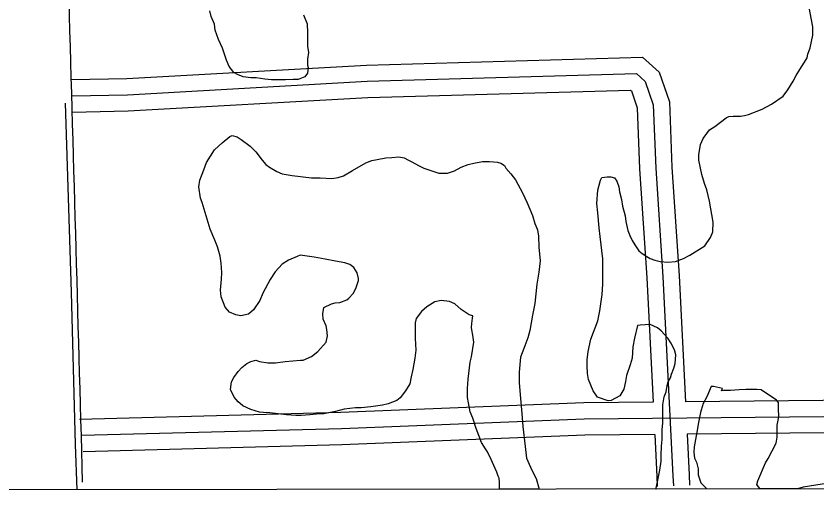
# Model space of a CAD drawing. Extents: x 3313442 to 3351311, y 721974 to 747360.
# Drawn here: x 3332245 to 3332987, y 727351 to 727811 of the extents above; entities that cross this region are included whole.
import ezdxf

# ---------------------------------------------------------------- set-up
doc = ezdxf.new("R2010")
doc.units = 0
for name, color, linetype in [('V-GRID-FRAM', 7, 'Continuous'), ('V-ROAD-CNTR', 7, 'Continuous'), ('V-SITE-VEGE', 7, 'Continuous')]:
    doc.layers.add(name, color=color, linetype=linetype)

msp = doc.modelspace()

# ---------------------------------------------------------------- linework, layer by layer
at = {"layer": 'V-GRID-FRAM'}
msp.add_lwpolyline([(3317558.4, 745536.29), (3349036.99, 745582.07), (3349071.38, 727396.82), (3317576.91, 727351.01), (3317558.4, 745536.29)], dxfattribs=at)
at = {"layer": 'V-ROAD-CNTR'}
for points in [[(3335232.81, 727865.69), (3335229.25, 727859.11), (3335190.8, 727774.05), (3335150.06, 727702.57), (3335118.6, 727663.17), (3335063.9, 727604.78), (3335031.07, 727579.16), (3334985.16, 727553.19), (3334943.28, 727530.75), (3334897.79, 727517.04), (3334844.7, 727504.47), (3334774.78, 727497.68), (3334662.5, 727492.54), (3334530.09, 727489.44), (3334414.4, 727483.03), (3334213.11, 727477.51), (3333945.75, 727470.21), (3333785.49, 727459.77), (3333645.77, 727451.64), (3333215.04, 727442.29), (3332771.34, 727438.03), (3332546.34, 727429.09), (3332305.34, 727422.66)], [(3332296.2, 727752.46), (3332347.61, 727753.51), (3332569.67, 727765.91), (3332825.23, 727773.19), (3332840.77, 727759.46), (3332850.19, 727731.83), (3332852.58, 727671.34), (3332859.16, 727570.71), (3332865.06, 727453.93)], [(3332296.51, 727737.46), (3332348.18, 727738.52), (3332570.3, 727750.92), (3332819.74, 727758.02), (3332827.86, 727750.85), (3332835.29, 727729.06), (3332837.6, 727670.56), (3332844.19, 727569.84), (3332853.5, 727385.54), (3332853.87, 727376.07)], [(3332296.82, 727722.46), (3332348.75, 727723.53), (3332570.93, 727735.94), (3332814.25, 727742.86), (3332814.94, 727742.25), (3332820.38, 727726.29), (3332822.61, 727669.77), (3332829.21, 727568.97), (3332835.04, 727453.65)], [(3332290.26, 727730.74), (3332295.92, 727555.55), (3332299.75, 727414.51), (3332301.03, 727372.42)], [(3334265.92, 727493.96), (3334212.7, 727492.5), (3333945.06, 727485.19), (3333784.56, 727474.75), (3333645.17, 727466.63), (3333214.8, 727457.29), (3332865.06, 727453.93)], [(3332835.04, 727453.65), (3332770.97, 727453.03), (3332545.84, 727444.08), (3332303.65, 727437.62)], [(3333382.92, 727430.93), (3333215.27, 727427.29), (3332866.58, 727423.95)], [(3332836.55, 727423.66), (3332771.71, 727423.04), (3332546.84, 727414.09), (3332307.04, 727407.7)], [(3332836.55, 727423.66), (3332838.51, 727384.87), (3332838.88, 727375.49)], [(3332866.58, 727423.95), (3332868.48, 727386.21), (3332868.86, 727376.65)]]:
    msp.add_lwpolyline(points, dxfattribs=at)
msp.add_arc((3033932.27, 719208.48), 298486.12, 1.5686722, 1.6572583, dxfattribs=at)
at = {"layer": 'V-SITE-VEGE'}
for p, q in [((3332425.66, 727810.98), (3332424.28, 727816.21)), ((3332982.01, 727808.03), (3332979.61, 727819.17)), ((3332428.76, 727804.02), (3332425.66, 727810.98)), ((3332511.25, 727812.43), (3332514.7, 727804.07)), ((3332983.03, 727801.42), (3332982.01, 727808.03)), ((3332429.44, 727798.45), (3332428.76, 727804.02)), ((3332514.7, 727804.07), (3332515.02, 727795.71)), ((3332983, 727793.76), (3332983.03, 727801.42)), ((3332432.54, 727789.73), (3332429.44, 727798.45)), ((3332515.02, 727795.71), (3332514.98, 727783.54)), ((3332980.53, 727781.94), (3332983, 727793.76)), ((3332435.99, 727781.72), (3332432.54, 727789.73)), ((3332439.78, 727770.57), (3332435.99, 727781.72)), ((3332515.66, 727777.62), (3332514.94, 727771.36)), ((3332514.98, 727783.54), (3332515.66, 727777.62)), ((3332978.42, 727776.03), (3332980.53, 727781.94)), ((3332442.2, 727764.65), (3332439.78, 727770.57)), ((3332514.94, 727771.36), (3332514.92, 727765.79)), ((3332975.26, 727768.74), (3332977.71, 727772.55)), ((3332977.71, 727772.55), (3332978.42, 727776.03)), ((3332446.7, 727759.07), (3332442.2, 727764.65)), ((3332515.61, 727763.7), (3332514.9, 727758.49)), ((3332514.92, 727765.79), (3332515.61, 727763.7)), ((3332971.06, 727761.79), (3332975.26, 727768.74)), ((3332450.17, 727757.32), (3332446.7, 727759.07)), ((3332455.39, 727755.21), (3332450.17, 727757.32)), ((3332462.34, 727754.15), (3332455.39, 727755.21)), ((3332512.45, 727755.01), (3332506.18, 727752.6)), ((3332514.9, 727758.49), (3332512.45, 727755.01)), ((3332964.76, 727751.03), (3332967.56, 727756.24)), ((3332967.56, 727756.24), (3332971.06, 727761.79)), ((3332467.21, 727754.13), (3332462.34, 727754.15)), ((3332475.21, 727753.06), (3332467.21, 727754.13)), ((3332481.47, 727752.34), (3332475.21, 727753.06)), ((3332494.35, 727752.29), (3332481.47, 727752.34)), ((3332501.66, 727752.62), (3332494.35, 727752.29)), ((3332506.18, 727752.6), (3332501.66, 727752.62)), ((3332959.86, 727743.04), (3332964.76, 727751.03)), ((3332955.67, 727737.14), (3332959.86, 727743.04)), ((3332944.86, 727729.87), (3332955.67, 727737.14)), ((3332936.14, 727725.03), (3332944.86, 727729.87)), ((3332902.71, 727717.14), (3332905.15, 727718.18)), ((3332905.15, 727718.18), (3332909.33, 727718.51)), ((3332909.33, 727718.51), (3332915.94, 727718.49)), ((3332915.94, 727718.49), (3332919.77, 727719.17)), ((3332919.77, 727719.17), (3332923.6, 727720.2)), ((3332923.6, 727720.2), (3332936.14, 727725.03)), ((3332892.25, 727709.18), (3332902.71, 727717.14)), ((3332881.42, 727698.08), (3332887.37, 727706.06)), ((3332887.37, 727706.06), (3332892.25, 727709.18)), ((3332435.69, 727694.04), (3332443.02, 727699.93)), ((3332443.02, 727699.93), (3332445.11, 727700.62)), ((3332445.11, 727700.62), (3332449.63, 727699.56)), ((3332449.63, 727699.56), (3332453.45, 727697.11)), ((3332453.45, 727697.11), (3332461.78, 727690.82)), ((3332878.97, 727692.52), (3332881.42, 727698.08)), ((3332428.71, 727687.45), (3332435.69, 727694.04)), ((3332461.78, 727690.82), (3332466.98, 727685.58)), ((3332877.54, 727682.78), (3332878.97, 727692.52)), ((3332421.36, 727675.65), (3332428.71, 727687.45)), ((3332466.98, 727685.58), (3332472.87, 727677.91)), ((3332592.92, 727680.28), (3332599.53, 727680.95)), ((3332599.53, 727680.95), (3332604.4, 727679.89)), ((3332877.53, 727677.91), (3332877.54, 727682.78)), ((3332418.91, 727669.05), (3332421.36, 727675.65)), ((3332472.87, 727677.91), (3332476.33, 727673.72)), ((3332476.33, 727673.72), (3332479.8, 727671.27)), ((3332556.69, 727668.22), (3332568.89, 727675.49)), ((3332568.89, 727675.49), (3332574.46, 727677.56)), ((3332574.46, 727677.56), (3332579.34, 727678.59)), ((3332579.34, 727678.59), (3332587.35, 727679.95)), ((3332587.35, 727679.95), (3332592.92, 727680.28)), ((3332604.4, 727679.89), (3332608.56, 727677.79)), ((3332608.56, 727677.79), (3332611.69, 727676.39)), ((3332611.69, 727676.39), (3332617.59, 727672.89)), ((3332657.26, 727671.36), (3332663.88, 727673.77)), ((3332663.88, 727673.77), (3332669.1, 727675.15)), ((3332669.1, 727675.15), (3332677.1, 727676.51)), ((3332677.1, 727676.51), (3332683.37, 727676.49)), ((3332683.37, 727676.49), (3332691.02, 727676.11)), ((3332691.02, 727676.11), (3332694.15, 727675.06)), ((3332694.15, 727675.06), (3332697.27, 727672.96)), ((3332880.26, 727664.68), (3332877.53, 727677.91)), ((3332415.04, 727659.32), (3332418.91, 727669.05)), ((3332479.8, 727671.27), (3332486.4, 727667.42)), ((3332486.4, 727667.42), (3332491.26, 727665.32)), ((3332548.32, 727663.38), (3332556.69, 727668.22)), ((3332617.59, 727672.89), (3332622.8, 727670.43)), ((3332622.8, 727670.43), (3332631.84, 727667.27)), ((3332631.84, 727667.27), (3332636.71, 727665.86)), ((3332636.71, 727665.86), (3332644.71, 727665.83)), ((3332644.71, 727665.83), (3332650.98, 727667.9)), ((3332650.98, 727667.9), (3332657.26, 727671.36)), ((3332697.27, 727672.96), (3332698.66, 727670.52)), ((3332698.66, 727670.52), (3332703.16, 727665.29)), ((3332414.33, 727653.06), (3332415.04, 727659.32)), ((3332491.26, 727665.32), (3332500.65, 727663.55)), ((3332500.65, 727663.55), (3332518.74, 727661.4)), ((3332518.74, 727661.4), (3332526.74, 727661.37)), ((3332526.74, 727661.37), (3332537.52, 727660.98)), ((3332537.52, 727660.98), (3332543.44, 727661.66)), ((3332543.44, 727661.66), (3332548.32, 727663.38)), ((3332703.16, 727665.29), (3332707.67, 727659.7)), ((3332707.67, 727659.7), (3332714.23, 727647.5)), ((3332783.83, 727650.05), (3332786.3, 727659.43)), ((3332786.3, 727659.43), (3332787.7, 727661.86)), ((3332787.7, 727661.86), (3332792.58, 727662.54)), ((3332792.58, 727662.54), (3332796.06, 727662.53)), ((3332796.06, 727662.53), (3332799.18, 727661.48)), ((3332799.18, 727661.48), (3332801.61, 727658.34)), ((3332882.67, 727656.32), (3332880.26, 727664.68)), ((3332415.68, 727642.61), (3332414.33, 727653.06)), ((3332801.61, 727658.34), (3332803.33, 727653.11)), ((3332803.33, 727653.11), (3332804.01, 727648.59)), ((3332884.74, 727650.4), (3332882.67, 727656.32)), ((3332714.23, 727647.5), (3332718.38, 727638.44)), ((3332783.1, 727637.87), (3332783.83, 727650.05)), ((3332804.01, 727648.59), (3332805.72, 727641.28)), ((3332887.49, 727639.95), (3332884.74, 727650.4)), ((3332417.41, 727638.78), (3332415.68, 727642.61)), ((3332424.63, 727614.05), (3332417.41, 727638.78)), ((3332718.38, 727638.44), (3332723.21, 727626.59)), ((3332783.76, 727629.17), (3332783.1, 727637.87)), ((3332805.72, 727641.28), (3332806.75, 727635.36)), ((3332890.9, 727620.45), (3332887.49, 727639.95)), ((3332785.11, 727615.25), (3332783.76, 727629.17)), ((3332806.75, 727635.36), (3332809.15, 727626.3)), ((3332723.21, 727626.59), (3332725.62, 727619.28)), ((3332809.15, 727626.3), (3332809.83, 727621.08)), ((3332429.12, 727603.6), (3332424.63, 727614.05)), ((3332725.62, 727619.28), (3332728.04, 727613.36)), ((3332786.12, 727607.24), (3332785.11, 727615.25)), ((3332809.83, 727621.08), (3332811.54, 727612.72)), ((3332890.52, 727611.41), (3332890.9, 727620.45)), ((3332728.04, 727613.36), (3332729.06, 727607.44)), ((3332729.06, 727607.44), (3332729.37, 727597.35)), ((3332788.48, 727586.36), (3332786.12, 727607.24)), ((3332811.54, 727612.72), (3332813.61, 727608.19)), ((3332813.61, 727608.19), (3332815.68, 727603.31)), ((3332888.41, 727606.2), (3332890.52, 727611.41)), ((3332431.53, 727597.68), (3332429.12, 727603.6)), ((3332815.68, 727603.31), (3332818.1, 727599.48)), ((3332818.1, 727599.48), (3332821.92, 727593.9)), ((3332883.17, 727598.56), (3332888.41, 727606.2)), ((3332433.94, 727588.97), (3332431.53, 727597.68)), ((3332729.37, 727597.35), (3332730.37, 727584.47)), ((3332821.92, 727593.9), (3332825.04, 727591.45)), ((3332869.22, 727589.91), (3332883.17, 727598.56)), ((3332434.96, 727582.35), (3332433.94, 727588.97)), ((3332497.25, 727585.27), (3332491.32, 727581.46)), ((3332505.27, 727588.72), (3332497.25, 727585.27)), ((3332508.06, 727589.76), (3332505.27, 727588.72)), ((3332520.92, 727587.97), (3332508.06, 727589.76)), ((3332531.35, 727586.2), (3332520.92, 727587.97)), ((3332540.74, 727584.43), (3332531.35, 727586.2)), ((3332549.43, 727582.66), (3332540.74, 727584.43)), ((3332730.37, 727584.47), (3332729.29, 727574.04)), ((3332788.41, 727563.05), (3332788.48, 727586.36)), ((3332825.04, 727591.45), (3332829.2, 727588.65)), ((3332829.2, 727588.65), (3332832.33, 727586.9)), ((3332832.33, 727586.9), (3332836.85, 727585.15)), ((3332836.85, 727585.15), (3332841.71, 727584.09)), ((3332855.98, 727584.04), (3332863.29, 727586.8)), ((3332863.29, 727586.8), (3332869.22, 727589.91)), ((3332435.62, 727573.65), (3332434.96, 727582.35)), ((3332491.32, 727581.46), (3332485.04, 727574.53)), ((3332553.96, 727581.25), (3332549.43, 727582.66)), ((3332557.77, 727578.45), (3332553.96, 727581.25)), ((3332560.89, 727573.57), (3332557.77, 727578.45)), ((3332841.71, 727584.09), (3332848.67, 727583.37)), ((3332848.67, 727583.37), (3332855.98, 727584.04)), ((3332435.26, 727567.74), (3332435.62, 727573.65)), ((3332485.04, 727574.53), (3332480.14, 727567.24)), ((3332562.26, 727568.35), (3332560.89, 727573.57)), ((3332729.29, 727574.04), (3332727.51, 727562.91)), ((3332434.18, 727557.31), (3332435.26, 727567.74)), ((3332480.14, 727567.24), (3332473.49, 727554.73)), ((3332559.79, 727558.96), (3332562.25, 727566.26)), ((3332562.25, 727566.26), (3332562.26, 727568.35)), ((3332727.51, 727562.91), (3332725.37, 727545.17)), ((3332788.02, 727553.31), (3332788.41, 727563.05)), ((3332434.85, 727551.39), (3332434.18, 727557.31)), ((3332473.49, 727554.73), (3332470.68, 727547.78)), ((3332557.34, 727554.44), (3332559.79, 727558.96)), ((3332438.65, 727541.63), (3332434.85, 727551.39)), ((3332470.68, 727547.78), (3332464.73, 727539.11)), ((3332544.79, 727546.14), (3332551.41, 727548.55)), ((3332551.41, 727548.55), (3332553.15, 727549.94)), ((3332553.15, 727549.94), (3332557.34, 727554.44)), ((3332638.74, 727547.9), (3332632.82, 727546.53)), ((3332646.39, 727546.83), (3332638.74, 727547.9)), ((3332785.88, 727538.35), (3332788.02, 727553.31)), ((3332442.46, 727537.1), (3332438.65, 727541.63)), ((3332529.09, 727535.4), (3332530.16, 727541.32)), ((3332530.16, 727541.32), (3332537.13, 727544.77)), ((3332537.13, 727544.77), (3332540.61, 727545.8)), ((3332540.61, 727545.8), (3332544.79, 727546.14)), ((3332625.5, 727542.03), (3332620.61, 727537.53)), ((3332632.82, 727546.53), (3332625.5, 727542.03)), ((3332651.25, 727544.73), (3332646.39, 727546.83)), ((3332657.15, 727539.49), (3332651.25, 727544.73)), ((3332725.37, 727545.17), (3332723.24, 727534.39)), ((3332448.37, 727534.64), (3332442.46, 727537.1)), ((3332453.23, 727533.58), (3332448.37, 727534.64)), ((3332460.2, 727535.29), (3332453.23, 727533.58)), ((3332464.73, 727539.11), (3332460.2, 727535.29)), ((3332529.42, 727530.53), (3332529.09, 727535.4)), ((3332620.61, 727537.53), (3332615.72, 727531.28)), ((3332664.79, 727534.59), (3332657.15, 727539.49)), ((3332667.92, 727533.54), (3332664.79, 727534.59)), ((3332667.91, 727531.45), (3332667.92, 727533.54)), ((3332723.24, 727534.39), (3332720.76, 727520.13)), ((3332783.77, 727528.96), (3332785.88, 727538.35)), ((3332532.18, 727524.26), (3332529.42, 727530.53)), ((3332614.66, 727527.11), (3332614.61, 727512.84)), ((3332615.72, 727531.28), (3332614.66, 727527.11)), ((3332666.83, 727522.75), (3332667.2, 727526.58)), ((3332667.2, 727526.58), (3332667.91, 727531.45)), ((3332777.44, 727511.94), (3332783.77, 727528.96)), ((3332823.07, 727525), (3332820.63, 727524.66)), ((3332832.47, 727525.67), (3332823.07, 727525)), ((3332839.07, 727522.51), (3332832.47, 727525.67)), ((3332532.87, 727521.13), (3332532.18, 727524.26)), ((3332533.55, 727515.21), (3332532.87, 727521.13)), ((3332667.18, 727520.67), (3332666.83, 727522.75)), ((3332668.2, 727515.79), (3332667.18, 727520.67)), ((3332720.76, 727520.13), (3332718.99, 727513.18)), ((3332820.63, 727524.66), (3332817.81, 727512.84)), ((3332842.54, 727519.72), (3332839.07, 727522.51)), ((3332848.78, 727513.08), (3332842.54, 727519.72)), ((3332532.14, 727509.3), (3332533.55, 727515.21)), ((3332614.61, 727512.84), (3332615.27, 727501.71)), ((3332668.88, 727509.18), (3332668.2, 727515.79)), ((3332718.99, 727513.18), (3332715.48, 727503.45)), ((3332774.97, 727500.46), (3332777.44, 727511.94)), ((3332817.81, 727512.84), (3332816.39, 727504.84)), ((3332851.54, 727508.55), (3332848.78, 727513.08)), ((3332524.45, 727500.63), (3332532.14, 727509.3)), ((3332666.74, 727495.62), (3332668.88, 727509.18)), ((3332715.48, 727503.45), (3332712.32, 727495.46)), ((3332816.39, 727504.84), (3332815.66, 727494.41)), ((3332855, 727502.28), (3332851.54, 727508.55)), ((3332510.85, 727492.67), (3332518.52, 727496.12)), ((3332518.52, 727496.12), (3332524.45, 727500.63)), ((3332615.27, 727501.71), (3332614.2, 727494.4)), ((3332665.68, 727490.75), (3332666.74, 727495.62)), ((3332712.32, 727495.46), (3332710.88, 727481.55)), ((3332773.9, 727492.81), (3332774.97, 727500.46)), ((3332856.03, 727497.4), (3332855, 727502.28)), ((3332855.65, 727489.4), (3332856.03, 727497.4)), ((3332454.12, 727485.91), (3332458.65, 727489.37)), ((3332458.65, 727489.37), (3332462.48, 727491.45)), ((3332462.48, 727491.45), (3332467.01, 727492.48)), ((3332467.01, 727492.48), (3332470.49, 727491.42)), ((3332470.49, 727491.42), (3332478.14, 727490)), ((3332478.14, 727490), (3332485.09, 727489.97)), ((3332485.09, 727489.97), (3332494.15, 727491.34)), ((3332494.15, 727491.34), (3332508.42, 727492.68)), ((3332508.42, 727492.68), (3332510.85, 727492.67)), ((3332614.2, 727494.4), (3332612.42, 727483.97)), ((3332663.89, 727475.1), (3332665.68, 727490.75)), ((3332773.88, 727487.24), (3332773.9, 727492.81)), ((3332813.9, 727488.15), (3332810.38, 727478.42)), ((3332815.66, 727494.41), (3332813.9, 727488.15)), ((3332854.25, 727485.23), (3332855.65, 727489.4)), ((3332446.77, 727476.54), (3332450.62, 727482.09)), ((3332450.62, 727482.09), (3332454.12, 727485.91)), ((3332612.42, 727483.97), (3332611.01, 727477.02)), ((3332710.88, 727481.55), (3332710.85, 727471.8)), ((3332774.2, 727480.28), (3332773.88, 727487.24)), ((3332852.14, 727479.67), (3332854.25, 727485.23)), ((3332444.33, 727472.37), (3332446.77, 727476.54)), ((3332611.01, 727477.02), (3332609.59, 727470.76)), ((3332663.16, 727466.4), (3332663.89, 727475.1)), ((3332775.23, 727474.71), (3332774.2, 727480.28)), ((3332779.72, 727464.26), (3332775.23, 727474.71)), ((3332810.38, 727478.42), (3332809.67, 727472.86)), ((3332848.98, 727472.37), (3332851.08, 727476.19)), ((3332851.08, 727476.19), (3332852.14, 727479.67)), ((3332443.61, 727465.41), (3332444.33, 727472.37)), ((3332609.59, 727470.76), (3332605.74, 727464.16)), ((3332663.13, 727458.05), (3332663.16, 727466.4)), ((3332710.85, 727471.8), (3332711.85, 727460.32)), ((3332807.9, 727465.56), (3332804.4, 727459.65)), ((3332809.67, 727472.86), (3332807.9, 727465.56)), ((3332847.21, 727463.33), (3332848.28, 727469.25)), ((3332848.28, 727469.25), (3332848.98, 727472.37)), ((3332888.98, 727468.06), (3332884.78, 727458.68)), ((3332891.07, 727468.05), (3332888.98, 727468.06)), ((3332899.42, 727466.28), (3332891.07, 727468.05)), ((3332898.36, 727464.2), (3332899.42, 727466.28)), ((3332920.98, 727465.51), (3332914.72, 727465.19)), ((3332931.08, 727465.48), (3332920.98, 727465.51)), ((3332935.25, 727465.12), (3332931.08, 727465.48)), ((3332447.06, 727458.44), (3332443.61, 727465.41)), ((3332450.52, 727453.91), (3332447.06, 727458.44)), ((3332605.74, 727464.16), (3332600.85, 727457.57)), ((3332664.16, 727453.18), (3332663.13, 727458.05)), ((3332711.85, 727460.32), (3332713.54, 727443.26)), ((3332783.52, 727458.33), (3332779.72, 727464.26)), ((3332793.6, 727454.82), (3332783.52, 727458.33)), ((3332804.4, 727459.65), (3332796.39, 727455.16)), ((3332844.04, 727451.17), (3332845.46, 727458.47)), ((3332845.46, 727458.47), (3332847.21, 727463.33)), ((3332884.78, 727458.68), (3332881.62, 727452.43)), ((3332900.45, 727464.54), (3332898.36, 727464.2)), ((3332906.72, 727464.52), (3332900.45, 727464.54)), ((3332914.72, 727465.19), (3332906.72, 727464.52)), ((3332949.48, 727455.67), (3332935.25, 727465.12)), ((3332452.61, 727452.51), (3332450.52, 727453.91)), ((3332455.04, 727450.41), (3332452.61, 727452.51)), ((3332584.47, 727451.01), (3332573.68, 727449.31)), ((3332589.7, 727452.04), (3332584.47, 727451.01)), ((3332597.71, 727455.14), (3332589.7, 727452.04)), ((3332600.85, 727457.57), (3332597.71, 727455.14)), ((3332665.52, 727444.82), (3332664.16, 727453.18)), ((3332796.39, 727455.16), (3332793.6, 727454.82)), ((3332843.98, 727434.11), (3332844.04, 727451.17)), ((3332881.62, 727452.43), (3332879.52, 727446.17)), ((3332951.21, 727453.23), (3332949.48, 727455.67)), ((3332951.19, 727447.67), (3332951.21, 727453.23)), ((3332462.33, 727446.91), (3332455.04, 727450.41)), ((3332470.32, 727444.45), (3332462.33, 727446.91)), ((3332474.15, 727444.09), (3332470.32, 727444.45)), ((3332480.06, 727443.72), (3332474.15, 727444.09)), ((3332495.37, 727441.92), (3332480.06, 727443.72)), ((3332540.96, 727444.9), (3332530.17, 727442.85)), ((3332548.97, 727447.31), (3332540.96, 727444.9)), ((3332559.41, 727448.32), (3332548.97, 727447.31)), ((3332564.63, 727448.3), (3332559.41, 727448.32)), ((3332573.68, 727449.31), (3332564.63, 727448.3)), ((3332667.94, 727438.9), (3332665.52, 727444.82)), ((3332713.54, 727443.26), (3332714.54, 727431.08)), ((3332879.16, 727444.09), (3332877.04, 727434.7)), ((3332879.52, 727446.17), (3332879.16, 727444.09)), ((3332951.52, 727440.01), (3332951.19, 727447.67)), ((3332504.06, 727441.2), (3332495.37, 727441.92)), ((3332508.94, 727441.18), (3332504.06, 727441.2)), ((3332516.94, 727441.85), (3332508.94, 727441.18)), ((3332523.21, 727442.52), (3332516.94, 727441.85)), ((3332530.17, 727442.85), (3332523.21, 727442.52)), ((3332671.04, 727429.14), (3332667.94, 727438.9)), ((3332950.1, 727432.36), (3332951.52, 727440.01)), ((3332676.21, 727416.25), (3332671.04, 727429.14)), ((3332714.54, 727431.08), (3332716.56, 727412.63)), ((3332843.61, 727428.2), (3332843.98, 727434.11)), ((3332877.04, 727434.7), (3332875.62, 727426)), ((3332950.06, 727421.23), (3332950.1, 727432.36)), ((3332843.58, 727419.16), (3332843.61, 727428.2)), ((3332875.62, 727426), (3332873.14, 727412.44)), ((3332949, 727415.66), (3332950.06, 727421.23)), ((3332679.67, 727410.33), (3332676.21, 727416.25)), ((3332842.87, 727412.9), (3332843.58, 727419.16)), ((3332941.64, 727401.42), (3332949, 727415.66)), ((3332681.75, 727407.53), (3332679.67, 727410.33)), ((3332685.21, 727400.56), (3332681.75, 727407.53)), ((3332716.56, 727412.63), (3332717.92, 727401.84)), ((3332842.49, 727404.55), (3332842.87, 727412.9)), ((3332873.14, 727412.44), (3332872.77, 727407.23)), ((3332872.77, 727407.23), (3332873.45, 727401.66)), ((3332688.66, 727392.2), (3332685.21, 727400.56)), ((3332717.92, 727401.84), (3332722.75, 727390.69)), ((3332841.4, 727390.63), (3332842.47, 727398.98)), ((3332842.47, 727398.98), (3332842.49, 727404.55)), ((3332873.45, 727401.66), (3332875.17, 727398.17)), ((3332939.19, 727397.6), (3332941.64, 727401.42)), ((3332690.38, 727388.71), (3332688.66, 727392.2)), ((3332875.17, 727398.17), (3332876.89, 727391.9)), ((3332876.89, 727391.9), (3332876.87, 727386.33)), ((3332932.18, 727380.93), (3332939.19, 727397.6)), ((3332691.41, 727385.23), (3332690.38, 727388.71)), ((3332692.45, 727383.14), (3332691.41, 727385.23)), ((3332722.75, 727390.69), (3332726.9, 727383.02)), ((3332837.86, 727373.94), (3332839.98, 727384.38)), ((3332839.98, 727384.38), (3332841.4, 727390.63)), ((3332876.87, 727386.33), (3332879.28, 727379.02)), ((3332692.79, 727379.31), (3332692.45, 727383.14)), ((3332692.76, 727372.99), (3332692.79, 727379.31)), ((3332726.9, 727383.02), (3332729.54, 727373.05)), ((3332879.28, 727379.02), (3332883.45, 727374.83)), ((3332931.12, 727377.45), (3332932.18, 727380.93)), ((3332933.54, 727373.96), (3332931.12, 727377.45)), ((3332997.58, 727378.61), (3332974.26, 727374.87)), ((3332729.54, 727373.05), (3332692.76, 727372.99)), ((3332837.64, 727373.2), (3332837.86, 727373.94)), ((3332884.84, 727373.27), (3332837.64, 727373.2)), ((3332883.45, 727374.83), (3332884.84, 727373.27)), ((3332934.16, 727373.34), (3332933.54, 727373.96)), ((3332968.79, 727373.39), (3332934.16, 727373.34)), ((3332974.26, 727374.87), (3332968.79, 727373.39))]:
    msp.add_line(p, q, dxfattribs=at)

doc.saveas('drawing.dxf')
